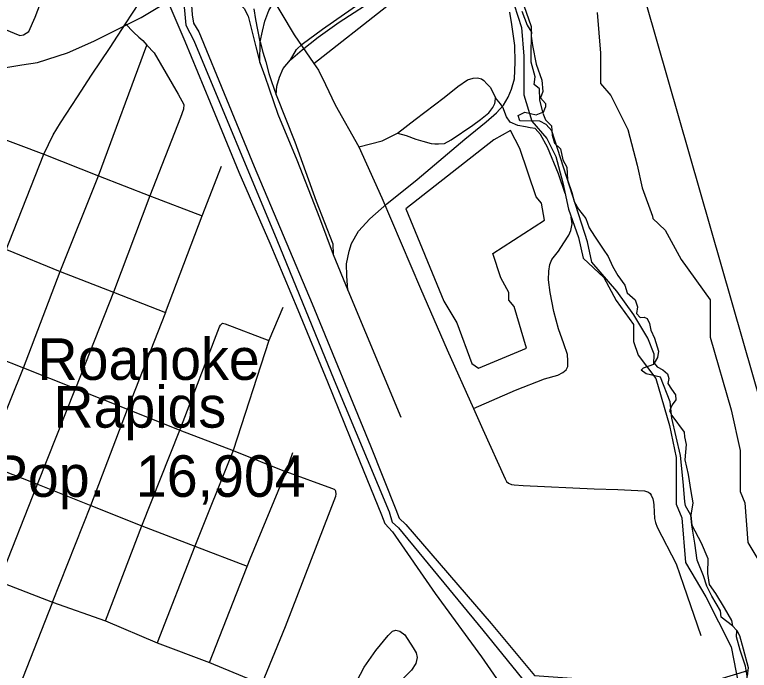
# Model space of a CAD drawing. Extents: x 2290615 to 2522933, y 819489 to 1012715.
# Drawn here: x 2396915 to 2401604, y 989850 to 994035 of the extents above; entities that cross this region are included whole.
import ezdxf

# ---------------------------------------------------------------- set-up
doc = ezdxf.new("R2010")
doc.units = 0
for name, color, linetype in [('Exist Boundary Political City Limit New', 7, 'Continuous'), ('Exist Boundary Political City Limit Old', 7, 'Continuous'), ('Exist Boundary Political CountyLine', 7, 'Continuous'), ('Exist Civil Demographics City Label', 7, 'Continuous'), ('Exist Hydrographic Pond Under 1500 Sq Ft', 7, 'Continuous'), ('Exist Hydrographic River Shore', 7, 'Continuous'), ('Exist Railroad Mainline', 7, 'Continuous'), ('Exist Railroad Siding', 7, 'Continuous'), ('Exist Road Non-System Type 51', 7, 'Continuous'), ('Exist Road Primary NC Attributed', 7, 'Continuous'), ('Exist Utilities Electrical Transmission Line', 7, 'Continuous'), ('Map Preparation Boundary City Limit Buffer Line', 7, 'Continuous'), ('Map Preparation Inset Cut Line', 7, 'Continuous')]:
    doc.layers.add(name, color=color, linetype=linetype)

msp = doc.modelspace()

# ---------------------------------------------------------------- linework, layer by layer
at = {"layer": 'Exist Boundary Political City Limit New'}
for points in [[(2400343.5, 993294.2), (2400307.5, 993334.1), (2400267.6, 993355.4), (2400140, 993358), (2400129.4, 993392.5), (2400171.9, 993413.8), (2400243.7, 993395.2), (2400286.2, 993413.8), (2400267.6, 993490.8), (2400265, 993562.5), (2400230.4, 993589), (2400238.4, 993639.5), (2400211.8, 993732.4), (2400214.5, 993958.2), (2400166.6, 994091), (2400118.8, 994266.2), (2400062.9, 994417.6), (2399935, 994727), (2399836.5, 994893.3), (2399744.1, 995035), (2399655.8, 995180.9), (2399635.6, 995218.5)], [(2401191.8, 990927.6), (2401182.8, 991054.2), (2401165.7, 991220.3), (2401110.3, 991458.9), (2401098.9, 991563.3), (2401037.8, 991721), (2400946.1, 991742.3), (2400913.2, 991766.4), (2400929, 991780.6), (2400995.1, 991804.1), (2400997.2, 991868), (2400956.7, 991970.2), (2400867.2, 992119.4), (2400758.4, 992270.6), (2400599.3, 992455.5), (2400570.7, 992585.9), (2400343.5, 993294.2)], [(2401613.5, 989673.7), (2401620, 989707.9), (2401593.3, 989759.2), (2401591.3, 989812.6), (2401579.4, 989876.1), (2401545.4, 989979.7), (2401522.8, 990063.9), (2401525.6, 990104.3), (2401496.9, 990133), (2401423.8, 990189.2), (2401419.7, 990230.7), (2401364.3, 990323.2), (2401334.2, 990387.4), (2401312.9, 990453.4), (2401272.3, 990553.5), (2401257.4, 990662.2), (2401238.3, 990775.8), (2401230.1, 990839.5), (2401196.4, 990900.6), (2401191.8, 990927.6)]]:
    msp.add_lwpolyline(points, dxfattribs=at)
at = {"layer": 'Exist Boundary Political City Limit Old'}
for points in [[(2400343.5, 993294.2), (2400307.5, 993334.1), (2400267.6, 993355.4), (2400140, 993358), (2400129.4, 993392.5), (2400171.9, 993413.8), (2400243.7, 993395.2), (2400286.2, 993413.8), (2400267.6, 993490.8), (2400265, 993562.5), (2400230.4, 993589), (2400238.4, 993639.5), (2400211.8, 993732.4), (2400214.5, 993958.2), (2400166.6, 994091), (2400118.8, 994266.2), (2400062.9, 994417.6), (2399935, 994727), (2399836.5, 994893.3), (2399744.1, 995035), (2399655.8, 995180.9), (2399635.6, 995218.5)], [(2401191.8, 990927.6), (2401182.8, 991054.2), (2401165.7, 991220.3), (2401110.3, 991458.9), (2401098.9, 991563.3), (2401037.8, 991721), (2400946.1, 991742.3), (2400913.2, 991766.4), (2400929, 991780.6), (2400995.1, 991804.1), (2400997.2, 991868), (2400956.7, 991970.2), (2400867.2, 992119.4), (2400758.4, 992270.6), (2400599.3, 992455.5), (2400570.7, 992585.9), (2400343.5, 993294.2)], [(2401613.5, 989673.7), (2401620, 989707.9), (2401593.3, 989759.2), (2401591.3, 989812.6), (2401579.4, 989876.1), (2401545.4, 989979.7), (2401522.8, 990063.9), (2401525.6, 990104.3), (2401496.9, 990133), (2401423.8, 990189.2), (2401419.7, 990230.7), (2401364.3, 990323.2), (2401334.2, 990387.4), (2401312.9, 990453.4), (2401272.3, 990553.5), (2401257.4, 990662.2), (2401238.3, 990775.8), (2401230.1, 990839.5), (2401196.4, 990900.6), (2401191.8, 990927.6)]]:
    msp.add_lwpolyline(points, dxfattribs=at)
at = {"layer": 'Exist Boundary Political CountyLine'}
msp.add_lwpolyline([(2400152.5, 994057.5), (2400185.4, 993969.2), (2400214.1, 993924), (2400212.1, 993897.3), (2400220.3, 993838.8), (2400242.8, 993719.7), (2400279.8, 993617), (2400285.9, 993545.1), (2400271.6, 993504.1), (2400302.4, 993469.1), (2400302.4, 993446.6), (2400285.9, 993407.5), (2400302.4, 993364.4), (2400341.4, 993325.4), (2400345.5, 993265.8), (2400361.9, 993214.5), (2400398.8, 993179.6), (2400413.2, 993107.7), (2400439.9, 993062.5), (2400444, 992980.4), (2400470.7, 992899.3), (2400487.1, 992841.8), (2400513.8, 992794.5), (2400561, 992735), (2400581.5, 992675.4), (2400616.4, 992622), (2400671.8, 992537.8), (2400702.6, 992490.6), (2400731.3, 992431), (2400766.2, 992370.4), (2400809.3, 992308.8), (2400825.7, 992259.6), (2400875, 992214.4), (2400891.4, 992171.2), (2400885.3, 992128.1), (2400907.8, 992101.4), (2400932.5, 992103.5), (2400953, 992095.3), (2400967.4, 992064.5), (2400975.6, 992021.3), (2401000.2, 991970), (2401024.8, 991886.8), (2401018.7, 991847.8), (2400996.1, 991810.8), (2401016.6, 991788.2), (2401051.5, 991767.7), (2401082.3, 991743.1), (2401090.5, 991712.3), (2401084.3, 991681.5), (2401106.9, 991644.5), (2401133.6, 991609.6), (2401135.7, 991576.7), (2401111, 991543.9), (2401094.6, 991506.9), (2401109, 991476.1), (2401189, 991369.3), (2401191.1, 991340.5), (2401201.3, 991291.3), (2401193.1, 991194.7), (2401213.6, 991100.3), (2401232.1, 990991.4), (2401244.4, 990919.6), (2401230.1, 990839.5), (2401238.3, 990775.8), (2401297.8, 990662.8), (2401338.8, 990564.3), (2401336.8, 990467.8), (2401349.1, 990397.9), (2401388.1, 990340.4), (2401443.5, 990248), (2401490.7, 990167.9), (2401496.9, 990133), (2401525.6, 990104.3), (2401542, 990071.4), (2401564.6, 989987.2), (2401597.5, 989868.1), (2401591.3, 989812.6)], dxfattribs=at)
at = {"layer": 'Exist Hydrographic Pond Under 1500 Sq Ft'}
msp.add_lwpolyline([(2399875.4, 991778.1), (2400182.4, 991905.7), (2400103.3, 992171.6), (2400070.2, 992212.9), (2400069.4, 992262.1), (2400018.4, 992355.2), (2399966.3, 992510.7), (2400296.4, 992724.6), (2400278.4, 992832.1), (2400244.3, 992873.5), (2400140.4, 993181), (2400080.3, 993296.8), (2399973.3, 993236.5), (2399412.2, 992796.5), (2399653.4, 992205.6), (2399738.3, 992068), (2399833.4, 991809.2), (2399875.4, 991778.1)], dxfattribs=at)
at = {"layer": 'Exist Hydrographic River Shore'}
for points in [[(2400042.9, 994444.4), (2400056.2, 994244.1), (2400150.9, 993952.6), (2400165.5, 993770.5), (2400165.5, 993522.7), (2400216.5, 993355.1), (2400311.2, 993245.8), (2400369.5, 993129.2), (2400413.2, 992961.7), (2400449.6, 992794.1), (2400515.1, 992611.9), (2400544.3, 992480.7), (2400675.4, 992356.9), (2400755.5, 992211.1), (2400864.8, 992058.1), (2400864.8, 991948.8), (2400893.9, 991861.4)], [(2400634.1, 994049.1), (2400654.8, 993790), (2400654.8, 993596.5), (2400721.3, 993519.7), (2400830, 993302.2), (2400889.2, 993075.4), (2400920.9, 992929.4), (2400986, 992748.3), (2400989.4, 992733.3), (2401067.2, 992659.8), (2401170.4, 992472.1), (2401354.1, 992214.9), (2401354.1, 991976.1)], [(2401354.1, 991976.1), (2401489.5, 991513.2), (2401545.4, 991252.4), (2401545.4, 991150.9), (2401545.4, 990991.9), (2401575.6, 990919.4), (2401595.1, 990665.9), (2401684.8, 990516.4), (2401876.4, 990133), (2401945.9, 989785.6), (2401995.2, 989657.4), (2402158, 989372.4), (2402133.9, 989043.5), (2402169.7, 988954), (2402253.8, 988571.3), (2402325.7, 988329.5), (2402395.9, 988142.3), (2402452.7, 987893.7), (2402478.3, 987831.5), (2402526.7, 987752.8), (2402609.9, 987593.9), (2402693.3, 987447.9)], [(2400893.9, 991861.4), (2401006.8, 991712), (2401094.2, 991413.2), (2401137.9, 991209.2), (2401137.9, 991150.9), (2401137.9, 990910.5), (2401174.4, 990823), (2401196.2, 990538.8), (2401327.3, 990320.2), (2401487.6, 989999.6), (2401553.2, 989671.7), (2401626, 989482.3), (2401742.5, 989278.2), (2401720.7, 988979.5), (2401779, 988833.8), (2401859.1, 988469.4), (2401939.2, 988199.8), (2402004.8, 988024.9), (2402063.1, 987769.9), (2402114, 987646), (2402172.3, 987551.3), (2402172.3, 987551.3), (2402252.4, 987398.3)]]:
    msp.add_lwpolyline(points, dxfattribs=at)
at = {"layer": 'Exist Railroad Mainline'}
for p, q in [((2398947, 992505.4), (2399042, 992276.7)), ((2399042, 992276.7), (2399380.8, 991465.3))]:
    msp.add_line(p, q, dxfattribs=at)
for points in [[(2397722.8, 994018.3), (2397850.4, 994094), (2397985.3, 994173.9), (2398062.1, 994193.6), (2398146.1, 994232.6), (2398200.3, 994217.2), (2398264.8, 994176.2), (2398327.5, 994132.9), (2398380.2, 994075.7), (2398404.9, 994026.1), (2398453.4, 993830.7), (2398480.8, 993729)], [(2395671.4, 993164.3), (2395691.1, 993218.3), (2395733.6, 993307.5), (2395780.3, 993384.3), (2395843.6, 993446.5), (2395937, 993526.4), (2396030.4, 993589.7), (2396113.4, 993629.2), (2396187.1, 993648.9), (2396299.1, 993671.7), (2396439.2, 993681.1), (2396550.2, 993677.9), (2396719.4, 993688.3), (2396844.9, 993696.6), (2396960.1, 993714.3), (2397059.7, 993730.9), (2397251.7, 993792.1), (2397420.8, 993865.7), (2397556.7, 993934.2), (2397722.8, 994018.3)], [(2398480.8, 993729), (2398511.9, 993643.4), (2398595.1, 993400.7), (2398717, 993108.3), (2398859.9, 992738.1), (2398947, 992505.4)]]:
    msp.add_lwpolyline(points, dxfattribs=at)
at = {"layer": 'Exist Railroad Siding'}
msp.add_line((2398480.8, 993729), (2398482.9, 993861), dxfattribs=at)
for points in [[(2398482.9, 993861), (2398496.1, 993931.1), (2398511.3, 993993.4), (2398536.3, 994061.7), (2398573.6, 994124.3), (2398616.8, 994182.9), (2398711.3, 994284), (2398895.3, 994442.5), (2399106.8, 994623.3), (2399270.7, 994773.3)], [(2398674.5, 993747.6), (2398713.7, 993812.2), (2398749.1, 993846.5), (2398879.8, 993942.3), (2399139.5, 994123.7), (2399270.1, 994219.5), (2399313.6, 994262), (2399360.8, 994318.7), (2399431.5, 994415.5), (2399511.7, 994558.7)], [(2398674.5, 993747.6), (2398749.6, 993810.5), (2398852.5, 993892), (2398987.2, 993987.8), (2399243.1, 994155.2), (2399290.5, 994195.8)], [(2398482.9, 993861), (2398453.2, 994004.6), (2398444.2, 994072.5)], [(2399042, 992276.7), (2399034.8, 992368.5), (2399033.7, 992444.5), (2399050.7, 992526.6), (2399064, 992574.8), (2399109, 992653.5), (2399182, 992732.4), (2399290.7, 992827.9), (2399484.5, 992982.4), (2399789, 993240.4), (2399925.6, 993350.3), (2399990.8, 993409), (2400036.3, 993457.7), (2400065.4, 993508.2), (2400086.9, 993560.3), (2400106, 993626.5), (2400110.4, 993732.6), (2400107, 993838.7), (2400089.3, 993972.2), (2400076.2, 994052.2)], [(2398482.9, 993861), (2398499.9, 993795.2), (2398518.8, 993733.6), (2398537.6, 993659.9), (2398554.4, 993607.9), (2398583.4, 993524.5)], [(2398583.4, 993524.5), (2398588.8, 993578.5), (2398606, 993636.7), (2398629.2, 993691.1), (2398674.5, 993747.6)], [(2398583.4, 993524.5), (2398703.5, 993224), (2398838.6, 992843.9), (2398946.2, 992573.4), (2398947, 992505.4)]]:
    msp.add_lwpolyline(points, dxfattribs=at)
at = {"layer": 'Exist Road Non-System Type 51'}
for p, q in [((2398823.8, 993723.6), (2399291, 994090)), ((2398823.8, 993723.6), (2399291, 994090)), ((2397449.8, 993006.2), (2397758.4, 993841.5)), ((2397449.8, 993006.2), (2397758.4, 993841.5)), ((2398111.9, 992750.7), (2398235.6, 993067.9)), ((2398111.9, 992750.7), (2398235.6, 993067.9)), ((2397205, 992396.9), (2397449.8, 993006.2)), ((2397205, 992396.9), (2397449.8, 993006.2)), ((2397449.8, 993006.2), (2397777.4, 992878.4)), ((2397449.8, 993006.2), (2397777.4, 992878.4)), ((2397777.4, 992878.4), (2397545.2, 992263.5)), ((2397777.4, 992878.4), (2397545.2, 992263.5)), ((2397777.4, 992878.4), (2398111.9, 992750.7)), ((2397777.4, 992878.4), (2398111.9, 992750.7)), ((2397877.7, 992134.4), (2398111.9, 992750.7)), ((2397877.7, 992134.4), (2398111.9, 992750.7)), ((2396971.4, 991780.6), (2397205, 992396.9)), ((2396971.4, 991780.6), (2397205, 992396.9)), ((2397205, 992396.9), (2397545.2, 992263.5)), ((2397205, 992396.9), (2397545.2, 992263.5)), ((2397545.2, 992263.5), (2397302.5, 991648.6)), ((2397545.2, 992263.5), (2397302.5, 991648.6)), ((2397545.2, 992263.5), (2397877.7, 992134.4)), ((2397545.2, 992263.5), (2397877.7, 992134.4)), ((2397877.7, 992134.4), (2397635, 991518.1)), ((2397877.7, 992134.4), (2397635, 991518.1)), ((2398627.5, 992165.2), (2398536.3, 991955.9)), ((2398627.5, 992165.2), (2398536.3, 991955.9)), ((2398536.3, 991955.9), (2398310.4, 991254.1)), ((2398536.3, 991955.9), (2398310.4, 991254.1)), ((2396723.2, 991168.5), (2396971.4, 991780.6)), ((2396723.2, 991168.5), (2396971.4, 991780.6)), ((2396971.4, 991780.6), (2397302.5, 991648.6)), ((2396971.4, 991780.6), (2397302.5, 991648.6)), ((2397061.2, 991039.3), (2397302.5, 991648.6)), ((2397061.2, 991039.3), (2397302.5, 991648.6)), ((2397302.5, 991648.6), (2397635, 991518.1)), ((2397302.5, 991648.6), (2397635, 991518.1)), ((2397401.4, 990901.7), (2397635, 991518.1)), ((2397401.4, 990901.7), (2397635, 991518.1)), ((2397635, 991518.1), (2397968.8, 991383.3)), ((2397635, 991518.1), (2397968.8, 991383.3)), ((2397726.9, 990772.6), (2397968.8, 991383.3)), ((2397726.9, 990772.6), (2397968.8, 991383.3)), ((2397968.8, 991383.3), (2398310.4, 991254.1)), ((2397968.8, 991383.3), (2398310.4, 991254.1)), ((2398310.4, 991254.1), (2398065.6, 990642)), ((2398310.4, 991254.1), (2398065.6, 990642)), ((2398310.4, 991254.1), (2398647.1, 991117.9)), ((2398310.4, 991254.1), (2398647.1, 991117.9)), ((2398647.1, 991117.9), (2398690.6, 991241.5)), ((2398647.1, 991117.9), (2398690.6, 991241.5)), ((2396723.2, 991168.5), (2397061.2, 991039.3)), ((2396723.2, 991168.5), (2397061.2, 991039.3)), ((2396812.6, 990417.4), (2397061.2, 991039.3)), ((2396812.6, 990417.4), (2397061.2, 991039.3)), ((2397061.2, 991039.3), (2397401.4, 990901.7)), ((2397061.2, 991039.3), (2397401.4, 990901.7)), ((2397155.9, 990285.3), (2397401.4, 990901.7)), ((2397155.9, 990285.3), (2397401.4, 990901.7)), ((2397401.4, 990901.7), (2397726.9, 990772.6)), ((2397401.4, 990901.7), (2397726.9, 990772.6)), ((2397493.9, 990165.5), (2397726.9, 990772.6)), ((2397493.9, 990165.5), (2397726.9, 990772.6)), ((2397726.9, 990772.6), (2398065.6, 990642)), ((2397726.9, 990772.6), (2398065.6, 990642)), ((2398065.6, 990642), (2397824.8, 990026.3)), ((2398065.6, 990642), (2397824.8, 990026.3)), ((2398065.6, 990642), (2398399.5, 990514.3)), ((2398065.6, 990642), (2398399.5, 990514.3)), ((2396812.6, 990417.4), (2397155.9, 990285.3)), ((2396812.6, 990417.4), (2397155.9, 990285.3)), ((2397155.9, 990285.3), (2396916.5, 989677.5)), ((2397155.9, 990285.3), (2396916.5, 989677.5)), ((2397155.9, 990285.3), (2397493.9, 990165.5)), ((2397155.9, 990285.3), (2397493.9, 990165.5)), ((2397493.9, 990165.5), (2397824.8, 990026.3)), ((2397493.9, 990165.5), (2397824.8, 990026.3)), ((2397824.8, 990026.3), (2398159.3, 989899.5)), ((2397824.8, 990026.3), (2398159.3, 989899.5)), ((2398159.3, 989899.5), (2398492, 989762)), ((2398159.3, 989899.5), (2398492, 989762))]:
    msp.add_line(p, q, dxfattribs=at)
for points in [[(2398285.9, 994988.5), (2398323.7, 994957.6), (2398347.6, 994936.5), (2398377.1, 994907.1), (2398398.1, 994873.4), (2398431.8, 994821.4), (2398437.4, 994784.9), (2398380.8, 994631.7), (2398371.4, 994598.2), (2398365.8, 994560.3), (2398364.4, 994521), (2398368.6, 994480.3), (2398377.1, 994434), (2398399.5, 994376.4), (2398461.2, 994286.5), (2398532.1, 994185.5), (2398613.4, 994049.3), (2398699, 993907.5), (2398823.8, 993723.6)], [(2396662.1, 994019.8), (2396946.9, 993901.9), (2396970.7, 993906.1), (2397004.4, 993928.5), (2397046.5, 994019.8), (2397078.8, 994108.2), (2397120.1, 994206.5), (2397165, 994252.9), (2397225.4, 994283.7), (2397282.9, 994309), (2397337.6, 994317.4), (2397383.9, 994316), (2397424.5, 994314.6), (2397466.6, 994306.2), (2397618.1, 994255.7), (2397768.2, 994199.5)], [(2397623, 993977.7), (2397672.8, 993922.9), (2397706.5, 993892), (2397733.2, 993869.6), (2397758.4, 993841.5)], [(2397623, 993977.7), (2397672.8, 993922.9), (2397706.5, 993892), (2397733.2, 993869.6), (2397758.4, 993841.5)], [(2397758.4, 993841.5), (2397804.7, 993791), (2397959, 993527), (2397995.5, 993461.1), (2397992.7, 993433), (2397973, 993379.6), (2397777.4, 992878.4)], [(2397758.4, 993841.5), (2397804.7, 993791), (2397959, 993527), (2397995.5, 993461.1), (2397992.7, 993433), (2397973, 993379.6), (2397777.4, 992878.4)], [(2398823.8, 993723.6), (2398854.7, 993680.1), (2398899.6, 993590.2), (2398961.3, 993459.6), (2399112.8, 993191.5)], [(2398823.8, 993723.6), (2398854.7, 993680.1), (2398899.6, 993590.2), (2398961.3, 993459.6), (2399112.8, 993191.5)], [(2399358.3, 993278.5), (2399470.5, 993367), (2399657.1, 993507.4), (2399743.4, 993577.6), (2399805.1, 993619.7), (2399841.6, 993630.9), (2399870, 993631.6), (2399894.9, 993625.3), (2399908.9, 993614.1), (2399928.5, 993594.4), (2399950.7, 993572.5), (2399968.2, 993539.7), (2399983.3, 993504.6)], [(2399358.3, 993278.5), (2399413, 993264.5), (2399474.7, 993240.6), (2399519.6, 993228), (2399573.6, 993214), (2399596.1, 993211.2), (2399621.3, 993211.2), (2399657.8, 993214), (2399701.3, 993236.4), (2399840.2, 993330.5), (2399889.3, 993367), (2399941.2, 993409.1), (2399967.8, 993442.8), (2399979, 993468.1), (2399982.9, 993479.3), (2399983.3, 993504.6)], [(2399358.3, 993278.5), (2399413, 993264.5), (2399474.7, 993240.6), (2399519.6, 993228), (2399573.6, 993214), (2399596.1, 993211.2), (2399621.3, 993211.2), (2399657.8, 993214), (2399701.3, 993236.4), (2399840.2, 993330.5), (2399889.3, 993367), (2399941.2, 993409.1), (2399967.8, 993442.8), (2399979, 993468.1), (2399982.9, 993479.3), (2399983.3, 993504.6)], [(2400428, 992893.3), (2400385.9, 993018.4), (2400315.7, 993189.4), (2400270.7, 993270.9), (2400237.2, 993308), (2400205.6, 993313.6), (2400174.7, 993318.6), (2400127.7, 993328.4), (2400078.6, 993349.4), (2400054.8, 993383.8), (2400030.2, 993444.2), (2400016.2, 993466), (2399983.3, 993504.6)], [(2396753.3, 993274.3), (2397100.5, 993145.2), (2397449.8, 993006.2)], [(2399112.8, 993191.5), (2399260.1, 993230.8), (2399358.3, 993278.5)], [(2399112.8, 993191.5), (2399259.4, 992865.1), (2399505.6, 992288.1), (2399676.7, 991895), (2399843.7, 991521.6)], [(2399112.8, 993191.5), (2399259.4, 992865.1), (2399505.6, 992288.1), (2399676.7, 991895), (2399843.7, 991521.6)], [(2399843.7, 991521.6), (2400111.6, 991638.1), (2400296.8, 991709.7), (2400382.4, 991733.6), (2400414.6, 991750.4), (2400434.3, 991768.7), (2400446.9, 991789.7), (2400446.9, 991824.8), (2400444.1, 991866.9), (2400420.9, 991934.3), (2400387.3, 992029.8), (2400356.4, 992140.7), (2400332.6, 992261.4), (2400323.4, 992342.8), (2400324.8, 992397.6), (2400331.9, 992439.7), (2400343.1, 992473.4), (2400386.6, 992525.4), (2400419.8, 992578.9), (2400453, 992627.3), (2400464.8, 992657.4), (2400474.1, 992699.6), (2400468.2, 992742.2)], [(2396515.5, 992666.4), (2396862, 992537.3), (2397205, 992396.9)], [(2396276.4, 992047.3), (2396625, 991916.8), (2396971.4, 991780.6)], [(2397968.8, 991383.3), (2398223.2, 992041.7), (2398229.1, 992054), (2398241, 992066.1), (2398259, 992062.2), (2398536.3, 991955.9)], [(2397968.8, 991383.3), (2398223.2, 992041.7), (2398229.1, 992054), (2398241, 992066.1), (2398259, 992062.2), (2398536.3, 991955.9)], [(2399843.7, 991521.6), (2399902.6, 991388.2), (2400045.7, 991072.3), (2400053.7, 991055.5), (2400068.1, 991044.2), (2400086, 991036.5), (2400103.2, 991034.4), (2400160.7, 991030.2), (2400613.1, 991009.1), (2400766, 991004.9), (2400935.8, 990996.5), (2400961, 990988.1), (2400972.2, 990978.3), (2400977.8, 990968.4), (2400989.1, 990944.6), (2400991.9, 990923.5), (2400994, 990904.7), (2400998.9, 990818.2), (2401005.9, 990794.3), (2401017.1, 990763.5), (2401137.8, 990530.4), (2401184.8, 990394.2), (2401294.2, 990072.7)], [(2398159.3, 989899.5), (2398418.9, 990562.6), (2398647.1, 991117.9)], [(2398492, 989762), (2398644.3, 990128.9), (2398963.9, 990962.5), (2398966.2, 990974), (2398964.8, 990993.7), (2398962.2, 990998.6), (2398955.9, 991003.5), (2398940.3, 991009.8), (2398647.1, 991117.9)], [(2399016.6, 989557.7), (2399098.8, 989780.7), (2399146.5, 989870.6), (2399220.8, 989977.3), (2399298, 990071.3), (2399326, 990100.8), (2399348.5, 990106.4), (2399373.7, 990100.8), (2399404.6, 990077), (2399457.9, 989994.1), (2399477.5, 989961.8), (2399483.2, 989930.9), (2399476.1, 989893), (2399448.1, 989850.9), (2399398.5, 989802.2), (2399358.3, 989755.5), (2399342.2, 989720.8), (2399334.5, 989695.1), (2399321, 989634.7), (2399282.4, 989455.5)]]:
    msp.add_lwpolyline(points, dxfattribs=at)
at = {"layer": 'Exist Road Primary NC Attributed'}
msp.add_lwpolyline([(2396131.3, 990687), (2397100.5, 993145.2), (2397161.5, 993267.3), (2397206.4, 993345.9), (2397242.9, 993400.7), (2397315.8, 993510.2), (2397404.2, 993649.2), (2397523.4, 993826.1), (2397623, 993977.7), (2397711.5, 994112.8)], dxfattribs=at)
at = {"layer": 'Exist Utilities Electrical Transmission Line'}
for points in [[(2397814.9, 996289.9), (2397902.4, 995271.2), (2397975, 994318.2), (2398007.6, 993968.7), (2398059.1, 993871.4), (2398587.7, 992598.7), (2398953.6, 991701.5), (2399304.7, 990862.2), (2399323.6, 990796.6), (2399364.2, 990759.2), (2399902.8, 990106.3), (2400496.4, 989374.2), (2400848.1, 988935), (2400905, 988865.7), (2400210.1, 988342.6)], [(2397880.8, 996286.8), (2397952.3, 995273.9), (2398021.8, 994407), (2398048.7, 994035.2), (2398055.5, 993981.3), (2398090.2, 993925.9), (2398443.6, 993066.6), (2398813.2, 992189.7), (2399187.2, 991282.7), (2399348.5, 990876.8), (2399369.2, 990821.2), (2399411.9, 990781.8), (2399956, 990148.9), (2400232.5, 989816.7), (2401249.3, 989744.2), (2401595.3, 989848.9)], [(2396713.1, 995221.5), (2397160.9, 994937.3), (2397622.4, 994663.5), (2397691.1, 994614.5), (2397897.9, 994105.3), (2398001, 993866.6), (2398162.2, 993474.9), (2398346, 993029.4), (2398544, 992576.1), (2398721.8, 992150.5), (2398911.8, 991691), (2399091.6, 991245.5), (2399256.9, 990841.6), (2399277.8, 990787.9), (2399326.4, 990734.6), (2399599.6, 990340.2), (2399894.9, 989936.3), (2400196.7, 989500.2), (2400494.3, 989070.4), (2400483.2, 989004.1), (2400320.9, 988586.1), (2400210.1, 988342.6)]]:
    msp.add_lwpolyline(points, dxfattribs=at)
at = {"layer": 'Map Preparation Boundary City Limit Buffer Line'}
for points in [[(2400343.5, 993294.2), (2400307.5, 993334.1), (2400267.6, 993355.4), (2400140, 993358), (2400129.4, 993392.5), (2400171.9, 993413.8), (2400243.7, 993395.2), (2400286.2, 993413.8), (2400267.6, 993490.8), (2400265, 993562.5), (2400230.4, 993589), (2400238.4, 993639.5), (2400211.8, 993732.4), (2400214.5, 993958.2), (2400166.6, 994091), (2400118.8, 994266.2), (2400062.9, 994417.6), (2399935, 994727), (2399836.5, 994893.3), (2399744.1, 995035), (2399655.8, 995180.9), (2399635.6, 995218.5)], [(2401191.8, 990927.6), (2401182.8, 991054.2), (2401165.7, 991220.3), (2401110.3, 991458.9), (2401098.9, 991563.3), (2401037.8, 991721), (2400946.1, 991742.3), (2400913.2, 991766.4), (2400929, 991780.6), (2400995.1, 991804.1), (2400997.2, 991868), (2400956.7, 991970.2), (2400867.2, 992119.4), (2400758.4, 992270.6), (2400599.3, 992455.5), (2400570.7, 992585.9), (2400343.5, 993294.2)], [(2401613.5, 989673.7), (2401620, 989707.9), (2401593.3, 989759.2), (2401591.3, 989812.6), (2401579.4, 989876.1), (2401545.4, 989979.7), (2401522.8, 990063.9), (2401525.6, 990104.3), (2401496.9, 990133), (2401423.8, 990189.2), (2401419.7, 990230.7), (2401364.3, 990323.2), (2401334.2, 990387.4), (2401312.9, 990453.4), (2401272.3, 990553.5), (2401257.4, 990662.2), (2401238.3, 990775.8), (2401230.1, 990839.5), (2401196.4, 990900.6), (2401191.8, 990927.6)]]:
    msp.add_lwpolyline(points, dxfattribs=at)
at = {"layer": 'Map Preparation Inset Cut Line'}
msp.add_lwpolyline([(2369931.7, 996959.3), (2400125.8, 996959.3), (2403337.9, 985770.4), (2415972.3, 978275.4), (2416025.8, 958413.7), (2369771.1, 958413.7)], close=True, dxfattribs=at)

# ---------------------------------------------------------------- texts
at = {"layer": 'Exist Civil Demographics City Label'}
for s, p in [('Roanoke', (2397060.5, 991704.1)), ('Rapids ', (2397162.1, 991399.1)), ('Pop.  16,904', (2396762.9, 990957.6))]:
    msp.add_text(s, height=265, dxfattribs=at).set_placement(p)

doc.saveas('drawing.dxf')
